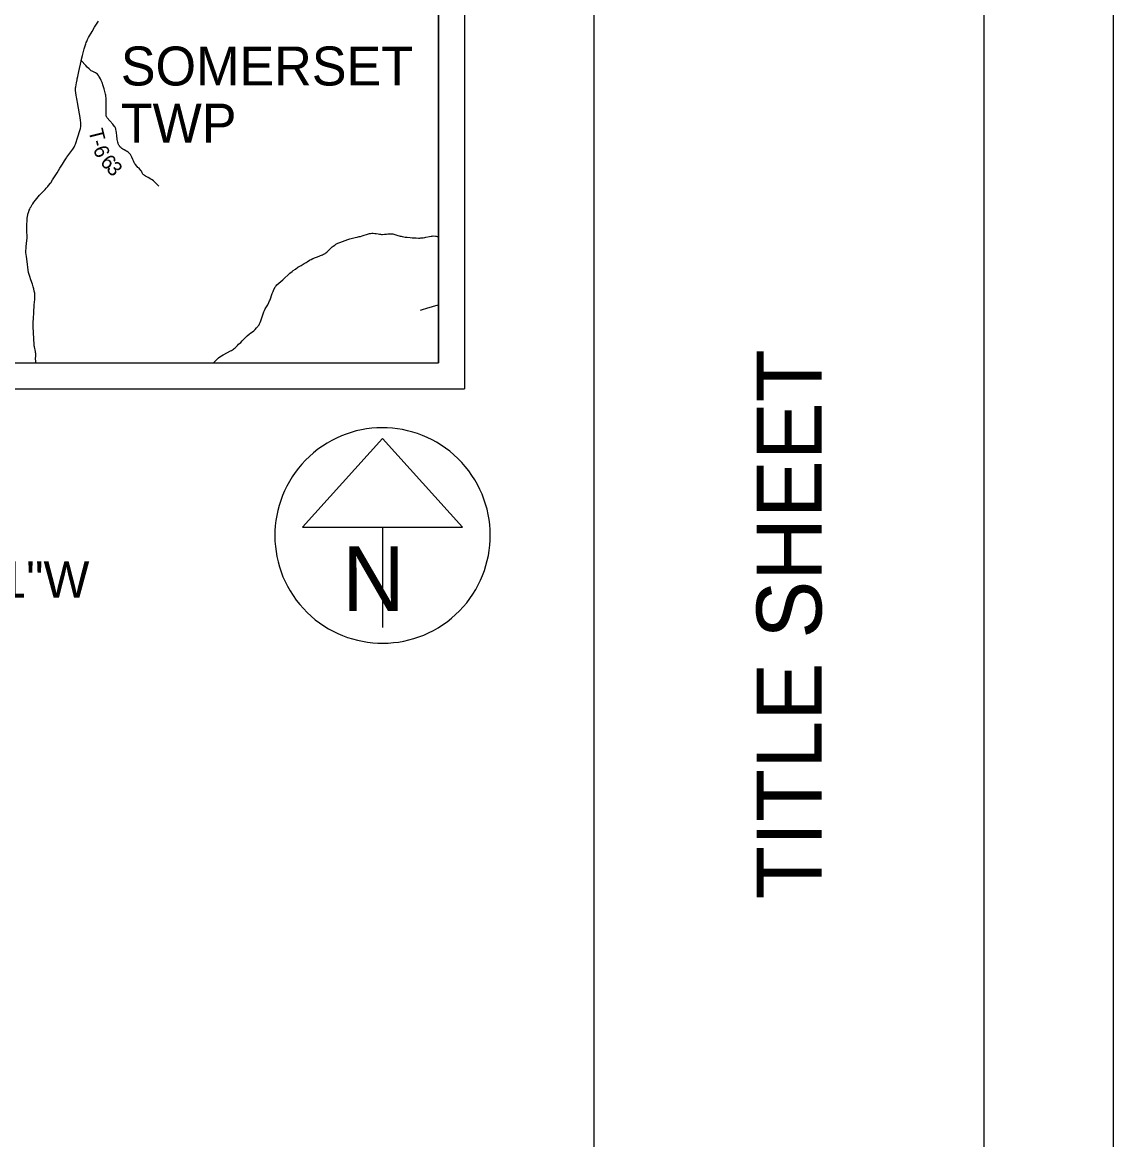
# Model space of a CAD drawing. Extents: x -10 to 158, y 8 to 33.
# Drawn here: x 153.801 to 158.004, y 22.071 to 26.374 of the extents above; entities that cross this region are included whole.
import ezdxf

# ---------------------------------------------------------------- set-up
doc = ezdxf.new("R2010")
doc.units = 0
for name, color, linetype in [('GM_X_State_Route', 7, 'Continuous'), ('GM_X_Township_Road', 7, 'Continuous'), ('GM_X_Township_Road_Text', 7, 'Continuous'), ('GM_X_Township_Text', 7, 'Continuous'), ('SH_Border', 7, 'Continuous'), ('SH_Cut_Line', 7, 'Continuous'), ('SH_Data', 7, 'Continuous'), ('SH_Text', 7, 'Continuous')]:
    doc.layers.add(name, color=color, linetype=linetype)

msp = doc.modelspace()

# ---------------------------------------------------------------- linework, layer by layer
at = {"layer": 'GM_X_State_Route'}
msp.add_lwpolyline([(153.8535, 25.0623), (153.853, 25.0667), (153.8527, 25.0718), (153.8526, 25.0741), (153.8533, 25.093), (153.8531, 25.0981), (153.8526, 25.1022), (153.8521, 25.1057), (153.8481, 25.1235), (153.8473, 25.1284), (153.8468, 25.1321), (153.8453, 25.156), (153.8442, 25.1782), (153.8431, 25.2021), (153.8433, 25.2186), (153.8437, 25.2328), (153.8452, 25.2562), (153.8472, 25.286), (153.849, 25.3061), (153.8496, 25.3143), (153.8497, 25.3187), (153.8495, 25.3259), (153.849, 25.3301), (153.8482, 25.3343), (153.8472, 25.3386), (153.8454, 25.3473), (153.8435, 25.3546), (153.8416, 25.3608), (153.84, 25.3658), (153.8344, 25.3817), (153.8297, 25.3947), (153.8277, 25.402), (153.8256, 25.4105), (153.8241, 25.4196), (153.8193, 25.4532), (153.8169, 25.4716), (153.816, 25.4798), (153.8154, 25.4876), (153.8167, 25.5105), (153.8192, 25.534), (153.8196, 25.5421), (153.8195, 25.551), (153.8187, 25.5664), (153.8184, 25.5759), (153.8188, 25.5961), (153.8195, 25.6088), (153.8202, 25.6193), (153.8211, 25.6256), (153.8223, 25.6319), (153.823, 25.6348), (153.8238, 25.6382), (153.8249, 25.6417), (153.8281, 25.6505), (153.8298, 25.6545), (153.8318, 25.6589), (153.8335, 25.6622), (153.8365, 25.6674), (153.8395, 25.672), (153.8417, 25.6751), (153.8461, 25.6812), (153.8521, 25.6893), (153.8619, 25.7015), (153.8675, 25.7077), (153.8891, 25.7298), (153.8934, 25.7345), (153.899, 25.741), (153.9026, 25.7456), (153.9095, 25.7548), (153.9105, 25.7562), (153.9175, 25.7665), (153.9352, 25.794), (153.9461, 25.8116), (153.9559, 25.8279), (153.9638, 25.8408), (153.9708, 25.8517), (153.9728, 25.8548), (153.9803, 25.8652), (153.9954, 25.885), (153.9987, 25.8894), (154.0007, 25.8925), (154.0024, 25.8956), (154.004, 25.8989), (154.0062, 25.9045), (154.0149, 25.9322), (154.0228, 25.9576), (154.0238, 25.9611), (154.0248, 25.965), (154.026, 25.9719), (154.0263, 25.9756), (154.0265, 25.9801), (154.0264, 25.9847), (154.0262, 25.9871), (154.0248, 25.997), (154.0222, 26.0149), (154.0203, 26.0276), (154.0189, 26.0369), (154.0167, 26.0496), (154.0149, 26.0591), (154.011, 26.079), (154.0095, 26.0873), (154.0086, 26.0925), (154.0068, 26.1039), (154.0062, 26.1099), (154.0061, 26.1155), (154.0064, 26.1212), (154.0068, 26.1253), (154.0098, 26.1411), (154.0122, 26.1528), (154.0129, 26.1563), (154.0149, 26.1652), (154.0191, 26.1849), (154.0274, 26.2236), (154.0282, 26.2268), (154.0326, 26.2453), (154.0397, 26.2715), (154.0429, 26.2826), (154.0453, 26.2904), (154.0474, 26.2961), (154.0491, 26.3002), (154.0523, 26.3072), (154.0564, 26.315), (154.0698, 26.3388), (154.079, 26.3544), (154.0866, 26.3666), (154.0897, 26.371), (154.095, 26.3777)], dxfattribs=at)
at = {"layer": 'GM_X_Township_Road'}
for points in [[(154.3264, 25.7423), (154.3186, 25.7516), (154.3144, 25.7559), (154.3101, 25.7599), (154.3065, 25.7628), (154.3011, 25.7667), (154.2959, 25.7699), (154.2858, 25.7756), (154.2762, 25.7813), (154.2717, 25.7842), (154.2689, 25.7861), (154.2672, 25.7877), (154.2656, 25.7895), (154.2646, 25.7912), (154.2634, 25.7938), (154.2599, 25.7999), (154.2573, 25.8036), (154.254, 25.8076), (154.2506, 25.8115), (154.2467, 25.8151), (154.2432, 25.8188), (154.2359, 25.8276), (154.234, 25.8306), (154.2326, 25.833), (154.2292, 25.8398), (154.2265, 25.8456), (154.2231, 25.8541), (154.2203, 25.8598), (154.2175, 25.8642), (154.2143, 25.8684), (154.2119, 25.871), (154.2088, 25.8736), (154.205, 25.8762), (154.2004, 25.8789), (154.1931, 25.8828), (154.1884, 25.8855), (154.1843, 25.8881), (154.1804, 25.8911), (154.1771, 25.8943), (154.1749, 25.8976), (154.1732, 25.9007), (154.1718, 25.9036), (154.1708, 25.9063), (154.17, 25.9089), (154.169, 25.9127), (154.1668, 25.9226), (154.1659, 25.9284), (154.1654, 25.9316), (154.1649, 25.9364), (154.1635, 25.9495), (154.1626, 25.9558), (154.1617, 25.9605), (154.1609, 25.9632), (154.1599, 25.9662), (154.1585, 25.9693), (154.1559, 25.9731), (154.1494, 25.981), (154.1383, 25.9937), (154.1279, 26.0059), (154.1261, 26.0084), (154.125, 26.0104), (154.1242, 26.012), (154.1238, 26.0141), (154.1236, 26.0168), (154.1235, 26.0197), (154.1236, 26.0672), (154.1235, 26.0814), (154.1232, 26.0887), (154.1226, 26.0927), (154.1216, 26.0974), (154.1166, 26.1173), (154.1129, 26.1296), (154.1084, 26.142), (154.1052, 26.1498), (154.1024, 26.1556), (154.0986, 26.163), (154.0963, 26.1667), (154.0948, 26.1688), (154.0902, 26.1739), (154.0865, 26.1771), (154.0835, 26.1793), (154.0777, 26.1823), (154.0707, 26.1853), (154.0668, 26.1874), (154.0636, 26.1895), (154.0584, 26.1942), (154.0513, 26.2014), (154.0463, 26.2068), (154.0282, 26.2268)], [(154.5366, 25.0623), (154.5397, 25.0651), (154.5568, 25.0811), (154.5616, 25.0851), (154.568, 25.0897), (154.5747, 25.0939), (154.5918, 25.1028), (154.6027, 25.1082), (154.6073, 25.1105), (154.6106, 25.1124), (154.6148, 25.1152), (154.6175, 25.1174), (154.621, 25.1203), (154.625, 25.1244), (154.6293, 25.129), (154.6341, 25.1338), (154.6422, 25.1409), (154.6484, 25.1468), (154.6637, 25.1627), (154.6676, 25.1665), (154.675, 25.1729), (154.6818, 25.1779), (154.6872, 25.1815), (154.6932, 25.1862), (154.6981, 25.1907), (154.7035, 25.1967), (154.7076, 25.2019), (154.7095, 25.2046), (154.7127, 25.2093), (154.7143, 25.2122), (154.7171, 25.2176), (154.72, 25.2244), (154.7229, 25.2319), (154.7252, 25.2397), (154.7274, 25.2472), (154.7285, 25.251), (154.7297, 25.2549), (154.7313, 25.259), (154.7333, 25.2636), (154.7366, 25.2701), (154.7393, 25.2748), (154.7438, 25.2817), (154.7466, 25.2864), (154.7508, 25.2944), (154.7537, 25.301), (154.7553, 25.3051), (154.7635, 25.3289), (154.7666, 25.3372), (154.7702, 25.3454), (154.7743, 25.3534), (154.7761, 25.3562), (154.7785, 25.3595), (154.7809, 25.3622), (154.8043, 25.3827), (154.832, 25.4074), (154.8406, 25.4146), (154.8444, 25.4175), (154.8529, 25.4236), (154.8627, 25.4303), (154.8693, 25.4345), (154.8749, 25.4379), (154.8872, 25.4451), (154.8946, 25.4494), (154.8987, 25.452), (154.9076, 25.4579), (154.9103, 25.4595), (154.913, 25.4607), (154.9201, 25.4639), (154.9442, 25.4732), (154.9501, 25.4758), (154.9568, 25.4786), (154.9614, 25.4807), (154.9645, 25.4823), (154.9673, 25.4841), (154.9702, 25.486), (154.9741, 25.4892), (154.9787, 25.4932), (154.9857, 25.5007), (154.9901, 25.505), (154.9948, 25.5092), (154.9986, 25.5121), (155.0042, 25.5161), (155.0086, 25.5188), (155.0135, 25.5215), (155.0166, 25.5231), (155.0237, 25.526), (155.0338, 25.5297), (155.0542, 25.537), (155.0625, 25.5398), (155.067, 25.5412), (155.0731, 25.5427), (155.0824, 25.5447), (155.0911, 25.5466), (155.099, 25.5485), (155.1029, 25.5495), (155.1096, 25.5515), (155.1137, 25.5528), (155.1306, 25.5582), (155.1343, 25.5593), (155.1382, 25.5601), (155.1422, 25.5607), (155.1467, 25.5612), (155.1525, 25.5612), (155.1581, 25.5609), (155.1636, 25.5602), (155.1713, 25.5589), (155.1761, 25.5581), (155.1806, 25.5575), (155.1847, 25.5572), (155.188, 25.5571), (155.1959, 25.5573), (155.2038, 25.5584), (155.2091, 25.5591), (155.2125, 25.5595), (155.2161, 25.5597), (155.2201, 25.5595), (155.2238, 25.5593), (155.228, 25.5588), (155.232, 25.5579), (155.2435, 25.5545), (155.256, 25.5508), (155.2603, 25.5497), (155.2639, 25.5491), (155.2698, 25.548), (155.2761, 25.547), (155.2837, 25.546), (155.2952, 25.5448), (155.3026, 25.5441), (155.3114, 25.5434), (155.3179, 25.5432), (155.3265, 25.543), (155.3314, 25.5431), (155.3353, 25.5433), (155.3405, 25.5439), (155.3451, 25.5444), (155.351, 25.5454), (155.3554, 25.5463), (155.3691, 25.5492), (155.3762, 25.5504), (155.3795, 25.5507), (155.383, 25.551), (155.3921, 25.5506), (155.3947, 25.5502), (155.3982, 25.5495), (155.4013, 25.5487), (155.4038, 25.5479)], [(155.3349, 25.2659), (155.3386, 25.2668), (155.3423, 25.2678), (155.3584, 25.2727), (155.381, 25.2796), (155.4031, 25.2863), (155.4038, 25.2866)]]:
    msp.add_lwpolyline(points, dxfattribs=at)
at = {"layer": 'GM_X_Township_Text'}
msp.add_lwpolyline([(153.6265, 25.0623), (155.4038, 25.0623), (155.4038, 30.1867), (154.2874, 30.2056), (154.1952, 30.2066), (153.8459, 30.2102), (153.7362, 30.2113), (153.7021, 30.212)], dxfattribs=at)
at = {"layer": 'SH_Border'}
msp.add_line((156.0038, 11.4623), (156.0038, 32.4623), dxfattribs=at)
msp.add_lwpolyline([(125.5038, 32.4623), (157.5038, 32.4623), (157.5038, 11.4623), (125.5038, 11.4623)], close=True, dxfattribs=at)
at = {"layer": 'SH_Cut_Line'}
msp.add_lwpolyline([(124.0038, 10.9623), (158.0038, 10.9623), (158.0038, 32.9623), (124.0038, 32.9623)], close=True, dxfattribs=at)
at = {"layer": 'SH_Data'}
for p, q in [((155.5038, 31.9623), (155.5038, 24.9623)), ((155.4038, 31.8623), (155.4038, 25.0623)), ((148.6038, 25.0623), (155.4038, 25.0623)), ((148.5038, 24.9623), (155.5038, 24.9623)), ((155.1884, 24.7714), (154.8808, 24.4302)), ((155.4959, 24.4302), (155.1884, 24.7714)), ((154.8808, 24.4302), (155.4959, 24.4302)), ((155.1884, 24.4302), (155.1884, 24.0434)), ((155.1884, 24.3977), (155.1884, 24.3977)), ((155.1884, 24.3977), (155.1884, 24.3977))]:
    msp.add_line(p, q, dxfattribs=at)
msp.add_arc((155.1884, 24.3977), 0.4148, 129.7798, 129.7633, dxfattribs=at)

# ---------------------------------------------------------------- texts
at = {"layer": 'GM_X_Township_Road_Text'}
for s, rotation, p in [('T', 283.9411, (154.0553, 25.9568)), ('-', 284.5926, (154.0657, 25.9148)), ('6', 289.5294, (154.0731, 25.8872)), ('6', 313.1419, (154.098, 25.8325)), ('3', 311.6513, (154.1217, 25.8073))]:
    msp.add_text(s, height=0.0568, rotation=rotation, dxfattribs=at).set_placement(p)
at = {"layer": 'GM_X_Township_Text'}
for s, p in [('SOMERSET', (154.1805, 26.1304)), ('TWP', (154.1805, 25.9104))]:
    msp.add_text(s, height=0.15, rotation=0, dxfattribs=at).set_placement(p)
at = {"layer": 'SH_Data'}
msp.add_text('TITLE SHEET', height=0.25, rotation=90, dxfattribs=at).set_placement((156.8788, 22.9974))
msp.add_text('N', height=0.25, dxfattribs=at).set_placement((155.033, 24.1063))
at = {"layer": 'SH_Text'}
msp.add_text('LATITUDE:  39°55\'14"N     LONGITUDE:  81°15\'51"W', height=0.14, dxfattribs=at).set_placement((149.5748, 24.1582))

doc.saveas('drawing.dxf')
